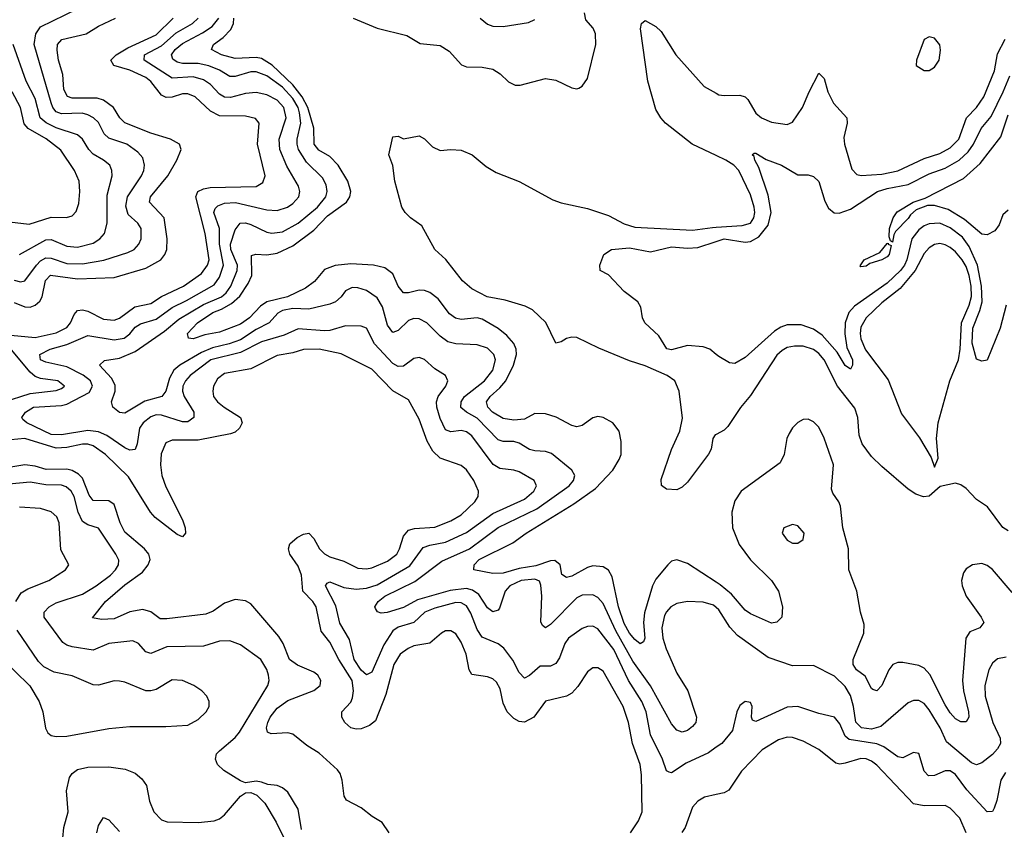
# Model space of a CAD drawing. Header units: inches. Extents: x 1308407 to 1441228, y 959628 to 1036311.
# Tile 480 of 656: x 1397351 to 1401095, y 982423 to 985504. Entities that reach past the tile are written whole.
import ezdxf

# ---------------------------------------------------------------- set-up
doc = ezdxf.new("R2010")
doc.units = ezdxf.units.IN
doc.header["$MEASUREMENT"] = 0
doc.layers.add('B3998', color=7, linetype='Continuous')
doc.layers.add('B4908', color=7, linetype='Continuous')

msp = doc.modelspace()

# ---------------------------------------------------------------- linework, layer by layer
at = {"layer": 'B3998', "color": 5}
for points, elevation in [([(1397330, 984512.6), (1397353.2, 984506.8), (1397370, 984510.1), (1397414, 984570), (1397430, 984586.3), (1397450, 984597.3), (1397470, 984597), (1397530, 984576.5), (1397590, 984574.4), (1397670.5, 984589.5), (1397762.2, 984617.8), (1397786.2, 984630), (1397804.3, 984650), (1397812.8, 984670), (1397812.7, 984710), (1397800.6, 984730), (1397763.3, 984763.3), (1397753.9, 984793.9), (1397761.3, 984830), (1397814.3, 984910), (1397822.6, 984930), (1397825.5, 984950), (1397818.6, 984978.6), (1397800.4, 985000.4), (1397757.7, 985030), (1397690, 985053.8), (1397672.5, 985070), (1397650, 985112.9), (1397631.8, 985130), (1397610, 985142.3), (1397588.8, 985148.8), (1397510, 985145.7), (1397490, 985153.5), (1397476.5, 985170), (1397470, 985187.8), (1397406.2, 985410), (1397412, 985450), (1397430, 985476.9), (1397570, 985545.3)], 2940), ([(1398619.1, 985510), (1398710, 985471.8), (1398823.4, 985443.4), (1398873.7, 985413.7), (1398950, 985405.2), (1398984.5, 985384.5), (1399031.6, 985331.6), (1399050, 985324.6), (1399110, 985323.9), (1399150, 985315.3), (1399177.9, 985297.9), (1399210, 985267.2), (1399234.9, 985254.9), (1399254.7, 985254.7), (1399350, 985280.7), (1399390, 985274.4), (1399450, 985245.3), (1399470, 985240.4), (1399477.1, 985242.9), (1399490, 985250.5), (1399510, 985280.7), (1399542.1, 985410), (1399540.8, 985450), (1399531.2, 985471.2), (1399503.7, 985503.7), (1399498.5, 985530)], 2820), ([(1397316.9, 984303.1), (1397410, 984294.7), (1397490, 984313), (1397530, 984333), (1397544.3, 984350), (1397557.5, 984382.5), (1397570, 984397.9), (1397590, 984399.9), (1397610, 984394.7), (1397670, 984364.2), (1397710, 984360.3), (1397730, 984368.3), (1397789, 984411), (1397850, 984423.9), (1397890, 984450.7), (1397974, 984490), (1398042.3, 984537.7), (1398065.1, 984570), (1398070.8, 984590), (1398055.9, 984690), (1398021, 984830), (1398028.6, 984850), (1398050, 984860.5), (1398075.1, 984864.9), (1398250.3, 984869.7), (1398275.1, 984884.9), (1398284.5, 984910), (1398254.7, 985030), (1398261.8, 985110), (1398247.6, 985127.6), (1398210, 985136.7), (1398110, 985138.3), (1398076.3, 985156.3), (1398018, 985210), (1397990, 985221.5), (1397970, 985222.4), (1397930, 985209.5), (1397907.5, 985207.6), (1397890, 985216.7), (1397850, 985268.9), (1397830, 985284), (1397770, 985311.7), (1397708.7, 985330), (1397697, 985350), (1397717.5, 985370), (1397762.5, 985397.5), (1397870, 985446.4), (1397935, 985510)], 2880), ([(1397330, 984427.9), (1397370, 984411.2), (1397390, 984410.5), (1397410, 984417.1), (1397427.5, 984432.5), (1397435.7, 984450), (1397448.6, 984511.4), (1397468.4, 984531.6), (1397570, 984517.4), (1397710, 984522.6), (1397830, 984558.7), (1397886.9, 984590), (1397902.9, 984610), (1397909.9, 984630), (1397912.2, 984670), (1397899.9, 984750), (1397843.9, 984810), (1397847.6, 984830), (1397914.4, 984910), (1397948.7, 984970), (1397964.2, 985010), (1397958, 985030), (1397924, 985050), (1397850, 985072.4), (1397751.2, 985111.2), (1397732.1, 985130), (1397708.1, 985170), (1397670, 985197.7), (1397645.7, 985205.7), (1397550, 985204.8), (1397531.9, 985211.9), (1397518.2, 985238.2), (1397515, 985295), (1397497.7, 985350), (1397492.6, 985387.4), (1397493.9, 985410), (1397511.1, 985428.9), (1397603.8, 985450), (1397650, 985479.2), (1397715.4, 985510)], 2920), ([(1400000, 982735.3), (1399970, 982714.3), (1399884.8, 982675.2), (1399830, 982637.8), (1399820.2, 982640.2), (1399810, 982645.6), (1399795.7, 982690), (1399750, 982783.1), (1399733.8, 982870), (1399716.9, 982910), (1399665.8, 982990), (1399610, 983107.8), (1399550, 983186), (1399530, 983195.9), (1399510, 983195.3), (1399490, 983187.5), (1399437.7, 983150), (1399424.2, 983130), (1399403.7, 983076.3), (1399390, 983053.6), (1399370, 983044.5), (1399330, 983043.7), (1399290, 983008.9), (1399270, 982998.7), (1399250, 983019.8), (1399226.4, 983066.4), (1399192.3, 983112.3), (1399170, 983129.2), (1399110, 983153.9), (1399090, 983183.2), (1399066.3, 983246.3), (1399050, 983273.3), (1399030, 983285.6), (1399010, 983286.5), (1398930, 983265.1), (1398891, 983250), (1398849.4, 983210.6), (1398790, 983192.2), (1398770, 983178.1), (1398735.3, 983124.7), (1398690, 983021), (1398670, 983011.5), (1398650, 983029.3), (1398623.3, 983070), (1398605, 983145), (1398568.3, 983208.3), (1398553.5, 983273.5), (1398514, 983350), (1398520.2, 983359.8), (1398530, 983364.5), (1398583.6, 983343.6), (1398630, 983336.7), (1398670, 983340.4), (1398710, 983354.1), (1398833.9, 983426.1), (1398885, 983495), (1398910, 983504.7), (1398970, 983516.3), (1399050, 983552.9), (1399150, 983625.3), (1399270, 983679.5), (1399305.9, 983710), (1399316, 983730), (1399307.6, 983750), (1399250, 983783.6), (1399230, 983790.5), (1399176.4, 983796.4), (1399151.9, 983811.9), (1399070, 983920.4), (1399050, 983936.2), (1399030, 983941.1), (1398990, 983935.4), (1398970, 983943.7), (1398950, 983986.2), (1398937.6, 984030), (1398936.4, 984050), (1398942.2, 984070), (1398971.4, 984110), (1398978.8, 984130), (1398969.7, 984150), (1398930, 984176), (1398890, 984211.5), (1398870, 984219), (1398850, 984214.8), (1398810, 984185.5), (1398790, 984184.6), (1398770, 984195.5), (1398699.9, 984270), (1398670, 984329.8), (1398650, 984337.7), (1398590, 984338.8), (1398530, 984321.1), (1398510, 984319.7), (1398410, 984327.4), (1398356, 984304), (1398270, 984278.8), (1398190, 984238), (1398077.3, 984210), (1397998.7, 984150), (1397981.4, 984130), (1397971.6, 984110), (1397970.5, 984090), (1397976, 984070), (1398012.4, 984010), (1398012.7, 983990), (1397990, 983974.1), (1397970, 983973.2), (1397890, 983999.2), (1397870, 983999.9), (1397850, 983993.3), (1397820.1, 983970), (1397805.9, 983950), (1397797.9, 983890), (1397790, 983868.7), (1397770, 983865.5), (1397750, 983875), (1397681.5, 983921.5), (1397650, 983936), (1397610, 983940.2), (1397510, 983924.9), (1397470, 983926), (1397378, 983970), (1397362.3, 983982.3), (1397358.5, 983990), (1397372.2, 984010), (1397403.5, 984030), (1397510, 984036.5), (1397530, 984041.5), (1397614.3, 984085.7), (1397628.2, 984110), (1397619.5, 984130), (1397591.5, 984151.5), (1397530, 984183.6), (1397450, 984201.1), (1397430, 984209.4), (1397426.8, 984230), (1397466.6, 984250), (1397530, 984267.7), (1397610, 984302.5), (1397710, 984285.8), (1397747.9, 984292.1), (1397770, 984309.1), (1397790, 984333.8), (1397810, 984347.3), (1397870, 984364.4), (1397930, 984409.1), (1397984.8, 984435.2), (1398090, 984495.4), (1398110, 984524.3), (1398126, 984570), (1398111.2, 984650), (1398110, 984710), (1398089.3, 984770), (1398094.1, 984785.9), (1398103.8, 984796.2), (1398130, 984805.6), (1398171.2, 984808.8), (1398290, 984780.1), (1398330, 984777.6), (1398369.8, 984790), (1398390, 984804.8), (1398411.7, 984830), (1398416.1, 984850), (1398411.1, 984870), (1398367, 984947), (1398339.9, 985010), (1398337.5, 985050), (1398364.2, 985130), (1398355.4, 985170), (1398330, 985198.2), (1398290, 985217.9), (1398250, 985226.5), (1398210, 985223), (1398151.9, 985208.1), (1398130, 985209.6), (1398110, 985221.1), (1398077, 985257), (1398050, 985274.8), (1398010, 985286.9), (1397930, 985281.4), (1397823.7, 985350), (1397825.8, 985370), (1397890, 985404.7), (1397946.2, 985453.8), (1398008.1, 985490), (1398029.9, 985510)], 2860), ([(1400000, 983267.4), (1399990, 983276.1), (1399950, 983287.8), (1399890, 983290.6), (1399850, 983282.9), (1399827.5, 983270), (1399810, 983250.8), (1399803.5, 983236.5), (1399792.9, 983190), (1399796.3, 983150), (1399809.7, 983110), (1399850, 983016.8), (1399892.3, 982950), (1399925, 982850), (1399921.6, 982830), (1399910, 982814), (1399890, 982799.2), (1399870, 982792.9), (1399850, 982800.7), (1399830, 982824.1), (1399749.2, 982969.2), (1399683, 983063), (1399618.5, 983178.5), (1399570, 983282.1), (1399550, 983305.8), (1399530, 983315.8), (1399490, 983314.4), (1399470, 983304.7), (1399370, 983202.8), (1399350, 983189.8), (1399339.2, 983199.2), (1399333, 983213), (1399336.2, 983310), (1399332.9, 983352.9), (1399327.1, 983367.1), (1399310, 983375.1), (1399257.6, 983370), (1399215.1, 983350), (1399197.6, 983330), (1399174.9, 983265.1), (1399170, 983257.7), (1399150, 983250.6), (1399130, 983266.5), (1399096.6, 983316.6), (1399073, 983333.1), (1399050, 983339.1), (1398988, 983332), (1398863.1, 983296.9), (1398810, 983267.7), (1398747.7, 983247.7), (1398725.6, 983245.6), (1398711.4, 983251.4), (1398703.8, 983263.8), (1398701.1, 983270), (1398714, 983290), (1398739.9, 983310), (1398853.7, 983366.3), (1398956.2, 983443.8), (1399061.2, 983490), (1399170, 983571.1), (1399317.5, 983642.5), (1399440.8, 983730), (1399457.5, 983750), (1399462.3, 983770), (1399450.8, 983790), (1399373.1, 983853.1), (1399350, 983861.2), (1399310, 983863.1), (1399290, 983868.9), (1399250, 983892.6), (1399230, 983899.2), (1399190, 983899), (1399170, 983905.7), (1399090, 983987.8), (1399050.5, 984010), (1399028.6, 984028.6), (1399029.5, 984050), (1399042.4, 984070), (1399118.1, 984130), (1399149.9, 984170), (1399160.4, 984210), (1399154.1, 984230), (1399130, 984253.6), (1399090, 984266.9), (1399010, 984270.9), (1398978.4, 984278.4), (1398950, 984299.2), (1398899, 984350), (1398870, 984365.5), (1398850, 984366.9), (1398830, 984359.9), (1398790, 984321), (1398770, 984313.5), (1398750, 984341.5), (1398730.8, 984410.8), (1398710, 984445.9), (1398670, 984474), (1398636.4, 984483.6), (1398615.6, 984484.4), (1398590, 984472.4), (1398573.8, 984450), (1398551.2, 984430), (1398530, 984421.8), (1398450, 984403.1), (1398390, 984405.4), (1398350, 984397.5), (1398332.5, 984387.5), (1398299.8, 984350), (1398250, 984324.8), (1398190, 984285.5), (1398147.8, 984270), (1398084.3, 984255.7), (1398042.7, 984237.3), (1397959.9, 984190), (1397936.7, 984170), (1397920.5, 984139.5), (1397907, 984090), (1397891.6, 984070), (1397827, 984053), (1397750, 984006.3), (1397730, 984008.9), (1397704.7, 984030), (1397699.8, 984050), (1397714.4, 984090), (1397713.6, 984113.6), (1397700.4, 984140.4), (1397654.5, 984190), (1397673, 984207), (1397730, 984216.6), (1397790, 984241.9), (1397901.6, 984318.4), (1397955.4, 984364.6), (1398050, 984420.6), (1398118.5, 984450), (1398135.7, 984464.3), (1398153.2, 984490), (1398177.5, 984550), (1398179.2, 984570), (1398154.3, 984630), (1398152.8, 984650), (1398170, 984704.2), (1398189.8, 984730), (1398210, 984731), (1398230, 984724.9), (1398290, 984696.1), (1398310, 984691.6), (1398350, 984696.6), (1398410, 984729.3), (1398483.9, 984790), (1398515.2, 984830), (1398520.1, 984850), (1398516.2, 984876.2), (1398502.8, 984902.8), (1398441.9, 984961.9), (1398411.3, 985010), (1398405.4, 985030), (1398405.9, 985050), (1398420.5, 985110), (1398414.6, 985150), (1398409.3, 985170), (1398390, 985204.3), (1398350, 985247.4), (1398290, 985290.8), (1398250, 985305.2), (1398230, 985305), (1398170, 985287.3), (1398150, 985287.3), (1398110, 985312), (1398070, 985328.6), (1398030, 985336.9), (1397970, 985337.8), (1397950, 985342.8), (1397933.2, 985353.2), (1397928.1, 985370), (1397942.6, 985390), (1397970, 985413.1), (1398046.5, 985453.5), (1398082.2, 985477.8), (1398107.5, 985510)], 2840), ([(1400000, 983363.3), (1399890, 983434.8), (1399850, 983449.2), (1399830, 983443.4), (1399816.1, 983430), (1399770, 983374.6), (1399757.1, 983350), (1399726.9, 983246.9), (1399723.4, 983210), (1399728, 983150), (1399723.5, 983136.5), (1399710, 983128.6), (1399690, 983144.9), (1399670, 983169.9), (1399650, 983206.7), (1399627.9, 983270), (1399604, 983384), (1399590, 983409.9), (1399570, 983422.3), (1399530, 983425.4), (1399510, 983419.4), (1399450, 983387), (1399430, 983381.6), (1399413.1, 983393.1), (1399406.3, 983430), (1399386.3, 983446.3), (1399370, 983445.5), (1399313.7, 983426.3), (1399250, 983415.5), (1399190, 983398.1), (1399150, 983396.7), (1399078.4, 983410), (1399079.4, 983430), (1399097.8, 983450), (1399226.3, 983513.7), (1399277.1, 983550), (1399458.1, 983661.9), (1399540, 983720), (1399606.3, 983790), (1399631.2, 983830), (1399637.7, 983850), (1399638.7, 983898.7), (1399630, 983938.4), (1399606.3, 983970), (1399570, 983990.8), (1399550, 983994.2), (1399530, 983988.5), (1399490, 983959.3), (1399470, 983954.4), (1399450, 983960.2), (1399391.2, 983991.2), (1399350, 984004.3), (1399310, 984005.4), (1399270, 983984.5), (1399230, 983979.9), (1399190, 983986.2), (1399149, 984010), (1399130.9, 984030), (1399126.1, 984050), (1399139.4, 984070), (1399177.1, 984102.9), (1399199.8, 984130), (1399229, 984190), (1399239.9, 984230), (1399239.5, 984250), (1399230, 984272.1), (1399202.9, 984302.9), (1399170, 984328.5), (1399110, 984363.9), (1399090, 984369.5), (1399030, 984363.3), (1399008, 984368), (1398984.8, 984384.8), (1398942, 984442), (1398910, 984465.6), (1398890, 984473.6), (1398870, 984474.8), (1398830, 984464.3), (1398810, 984464.3), (1398790.5, 984490), (1398770, 984536.8), (1398739.9, 984559.9), (1398696, 984570), (1398610, 984575.6), (1398550, 984568.9), (1398510, 984553.7), (1398472.1, 984507.9), (1398438.1, 984481.9), (1398369.4, 984450), (1398290, 984429.9), (1398266.4, 984413.6), (1398224.3, 984370), (1398190, 984345.9), (1398110, 984314.5), (1398054.8, 984305.2), (1398010, 984289.9), (1397992.1, 984292.1), (1397989.1, 984310), (1398027.4, 984350), (1398085.2, 984390), (1398118, 984402), (1398156.5, 984423.5), (1398187.7, 984452.3), (1398219.7, 984500.3), (1398233.4, 984530), (1398232.9, 984607.1), (1398248.5, 984611.5), (1398290, 984609.1), (1398330, 984615.6), (1398390, 984642.9), (1398470, 984702.9), (1398521.9, 984758.1), (1398594.2, 984810), (1398606.2, 984830), (1398609.5, 984850), (1398598.6, 984890), (1398562.1, 984950), (1398530, 984983.4), (1398487.8, 985007.8), (1398470.3, 985030), (1398468.9, 985091.1), (1398446, 985170), (1398425.4, 985210), (1398390, 985255.6), (1398310.9, 985330.9), (1398270, 985355.7), (1398250, 985360.7), (1398170, 985356.8), (1398118.5, 985370), (1398080.8, 985390), (1398087.6, 985410), (1398124, 985436), (1398153.1, 985466.9), (1398163.4, 985490), (1398164.8, 985510)], 2820), ([(1399101.5, 985510), (1399130, 985486.5), (1399150, 985479.8), (1399190, 985478.3), (1399286.4, 985493.6), (1399310, 985504.9)], 2840), ([(1400000, 984986.9), (1399907.9, 985030), (1399806.5, 985110), (1399788.7, 985130), (1399770, 985162), (1399740.1, 985270), (1399711.4, 985468.6), (1399715.1, 985490), (1399730, 985500.4), (1399770, 985478.3), (1399790, 985459), (1399845.6, 985370), (1399953.8, 985250), (1400000, 985224.1)], 2780), ([(1397350, 984610.7), (1397450, 984665.7), (1397470, 984667.1), (1397530, 984642.5), (1397570, 984638.7), (1397630, 984653.8), (1397656, 984670), (1397673.2, 984690), (1397683.2, 984730), (1397683.8, 984836.2), (1397702.9, 984910), (1397701.7, 984930), (1397693.3, 984950), (1397670, 984969.9), (1397630, 984992.7), (1397614.1, 985010), (1397589.9, 985049.9), (1397570, 985066.1), (1397490, 985092.3), (1397451.5, 985111.5), (1397428.3, 985130), (1397410, 985204.4), (1397375.9, 985270), (1397325.7, 985410)], 2960), ([(1397290, 984737.7), (1397386.3, 984726.3), (1397470, 984753.2), (1397529.1, 984750.9), (1397550, 984757.2), (1397566.1, 984773.9), (1397575.8, 984804.2), (1397579.9, 984850), (1397576.5, 984890), (1397558.6, 984930), (1397506.9, 985006.9), (1397451, 985051), (1397383.4, 985090), (1397367.3, 985107.3), (1397354, 985170), (1397322, 985230)], 2980), ([(1400000, 983926), (1399996.1, 983923.9), (1399987.1, 983910), (1399980.9, 983870), (1399970, 983850.7), (1399890, 983744.8), (1399870, 983725.1), (1399850, 983715.6), (1399810, 983717), (1399791.6, 983731.6), (1399790, 983754.8), (1399830, 983868.9), (1399861.2, 983938.8), (1399871.7, 983988.3), (1399859.2, 984090), (1399842.8, 984130), (1399813.4, 984150), (1399730, 984186.9), (1399670, 984205.8), (1399553.5, 984253.5), (1399470, 984294.4), (1399450, 984296.1), (1399430, 984291.3), (1399410, 984278.7), (1399390, 984272.9), (1399351.7, 984351.7), (1399300.5, 984400.5), (1399273.7, 984413.7), (1399197, 984437), (1399129, 984449), (1399070, 984479.3), (1399034.2, 984510), (1398971, 984591), (1398929.5, 984630), (1398880.1, 984720.1), (1398837.4, 984750), (1398816.3, 984770), (1398804.2, 984790), (1398776.8, 984890), (1398769.8, 984949.8), (1398755.1, 984990), (1398770, 985058), (1398790, 985061), (1398810, 985050.8), (1398870, 985062), (1398890, 985050.6), (1398920.2, 985020.2), (1398950, 985006.4), (1398990, 985010.3), (1399030, 985007.4), (1399072, 984990), (1399125.3, 984945.3), (1399162.8, 984922.8), (1399250, 984888), (1399378.3, 984818.3), (1399410, 984806.6), (1399510, 984785.7), (1399590, 984758.6), (1399650, 984727.5), (1399690, 984714.1), (1399910, 984702.9), (1399986.2, 984713.8), (1400000, 984714.7)], 2780), ([(1400000, 984230.2), (1399976, 984250), (1399950, 984258.9), (1399890, 984264.7), (1399830, 984247.8), (1399811.5, 984251.5), (1399781, 984301), (1399728.7, 984350), (1399719, 984370), (1399713.2, 984410), (1399701.2, 984430), (1399649, 984470), (1399590, 984532.7), (1399558, 984550), (1399557.2, 984570), (1399572.3, 984610), (1399601.2, 984630), (1399670, 984635.7), (1399750, 984620.4), (1399830, 984639.5), (1399890, 984635), (1399930, 984637.2), (1400000, 984660)], 2760), ([(1397288.1, 984048.1), (1397390, 984082.1), (1397490, 984092.5), (1397510, 984100.2), (1397520.7, 984110), (1397495.8, 984130), (1397430, 984138.2), (1397410, 984146.2), (1397390, 984162.2), (1397300.5, 984270)], 2880), ([(1399673.6, 982410), (1399704, 982456), (1399717.9, 982490), (1399715.5, 982630), (1399710.4, 982670), (1399681.3, 982750), (1399665.9, 982830), (1399645.8, 982890), (1399570, 983024.8), (1399550, 983037.8), (1399530, 983037.6), (1399510, 983023.1), (1399473.9, 982966.1), (1399450, 982940.8), (1399430, 982929.9), (1399350, 982911.5), (1399306.5, 982850), (1399270, 982831.1), (1399250, 982833.7), (1399230, 982845.1), (1399204.8, 982870), (1399190, 982903.5), (1399177.9, 982957.9), (1399163.5, 982983.5), (1399150, 982995.6), (1399130, 983003.6), (1399070, 983012.7), (1399060.2, 983030), (1399048.2, 983090), (1399030, 983134.8), (1399010, 983166.8), (1398990, 983179), (1398970, 983178.3), (1398954.6, 983170), (1398910, 983131.8), (1398850, 983121.7), (1398828.1, 983111.9), (1398798, 983090), (1398773.8, 983050), (1398743.6, 982936.4), (1398703.6, 982836.4), (1398681.6, 982818.4), (1398650, 982806.1), (1398630, 982804), (1398610, 982809.9), (1398587.8, 982830), (1398575.8, 982850), (1398575.9, 982864.1), (1398576.1, 982870), (1398610, 982906.5), (1398616.6, 982923.4), (1398620.6, 982950), (1398615.5, 982990), (1398564, 983070), (1398530, 983134.8), (1398497.1, 983177.1), (1398477.9, 983270), (1398465.4, 983290), (1398427.5, 983330), (1398423.1, 983390), (1398410, 983425.2), (1398378, 983470), (1398372.4, 983490), (1398378.1, 983510), (1398406, 983534), (1398430, 983546.7), (1398450, 983550.2), (1398469.6, 983529.6), (1398490.8, 983490), (1398510, 983471.4), (1398530, 983460.1), (1398583.9, 983443.9), (1398637.2, 983417.2), (1398670, 983414.2), (1398690, 983418.5), (1398750, 983443.4), (1398784.5, 983470), (1398795.3, 983490), (1398810, 983538.2), (1398830, 983561.1), (1398851.7, 983568.3), (1398930, 983573.3), (1398990, 983597), (1399030, 983619.3), (1399082.3, 983670), (1399094, 983690), (1399095.8, 983710), (1399078, 983750), (1399050, 983790.8), (1399030, 983807.2), (1398950, 983835.9), (1398922.1, 983862.1), (1398899.8, 983899.8), (1398870, 983983.9), (1398830, 984058), (1398770, 984092.2), (1398690, 984174.1), (1398572.9, 984232.9), (1398490, 984250.9), (1398430.4, 984249.6), (1398390, 984236), (1398330, 984225.9), (1398230, 984175.2), (1398130, 984157.1), (1398102.8, 984137.2), (1398087.9, 984110), (1398084.8, 984090), (1398087.9, 984070), (1398102.7, 984050), (1398127.8, 984030), (1398191.1, 983990), (1398197.1, 983970), (1398186.5, 983950), (1398170, 983934.2), (1398152.4, 983927.6), (1398030, 983903.5), (1397930, 983904.4), (1397906.3, 983893.7), (1397888.5, 983851.5), (1397885.7, 983810), (1397890.8, 983770), (1397906.9, 983726.9), (1397970, 983600.3), (1397980.2, 983570), (1397981.1, 983550), (1397970, 983535.6), (1397950, 983545.6), (1397866.2, 983610), (1397847.9, 983630), (1397764.6, 983764.6), (1397676.7, 983850), (1397630, 983882.1), (1397610, 983888.6), (1397590, 983888.2), (1397530, 983876.3), (1397490, 983874), (1397370, 983910.2), (1397290, 983902.7)], 2880), ([(1398756, 982410), (1398729.8, 982449.8), (1398691.8, 982471.8), (1398650, 982505.1), (1398594.1, 982534.1), (1398584.4, 982550), (1398577.5, 982610), (1398570, 982635.1), (1398559.8, 982650), (1398490, 982713.4), (1398442.6, 982742.6), (1398390, 982785.3), (1398370, 982790.7), (1398306.6, 982786.6), (1398293.4, 982793.4), (1398289.3, 982809.3), (1398293.9, 982830), (1398302.8, 982850), (1398330, 982884.4), (1398370, 982913.4), (1398468.8, 982951.2), (1398493.4, 982970), (1398496.3, 982990), (1398484.7, 983010), (1398470, 983021.3), (1398407.6, 983047.6), (1398376.2, 983070), (1398352.6, 983130), (1398336.8, 983156.9), (1398230, 983281.1), (1398210, 983292.7), (1398170, 983297.3), (1398130, 983283.7), (1398086.8, 983253.2), (1398058.7, 983241.3), (1397910, 983224), (1397884.8, 983224.8), (1397850, 983251), (1397819.1, 983259.1), (1397769.4, 983250.6), (1397710, 983224.2), (1397661.7, 983221.6), (1397627.6, 983227.6), (1397676.7, 983290), (1397750, 983353.3), (1397818.2, 983401.8), (1397839.7, 983430), (1397846.7, 983450), (1397841.8, 983470), (1397825.4, 983490), (1397750, 983553.6), (1397732.3, 983590), (1397710, 983659.2), (1397690, 983673.1), (1397630, 983674.5), (1397614.3, 983694.3), (1397590, 983758.8), (1397574.8, 983774.8), (1397550, 983788.7), (1397530, 983793.4), (1397452, 983792), (1397410, 983805.2), (1397370, 983810.5), (1397310, 983799.9)], 2920), ([(1398422.7, 982422.7), (1398410, 982499.3), (1398370, 982565.2), (1398350, 982580.7), (1398330, 982589.5), (1398294, 982594), (1398270, 982602.7), (1398250, 982606), (1398210, 982600.7), (1398190, 982607.6), (1398127.2, 982647.2), (1398103.5, 982670), (1398095.7, 982690), (1398099.8, 982710), (1398110, 982722.2), (1398170, 982773), (1398186.5, 982793.5), (1398294.8, 982970), (1398299.4, 982990), (1398297, 983010), (1398290, 983031.3), (1398267.2, 983070), (1398190, 983125.6), (1398150, 983140.3), (1398110, 983139.1), (1398050, 983120.6), (1397910, 983117.5), (1397850, 983092), (1397830, 983098.5), (1397802.4, 983130), (1397780.9, 983140.9), (1397690, 983129.9), (1397630, 983105), (1397550, 983118.1), (1397530, 983123.9), (1397514.6, 983134.6), (1397443.9, 983230), (1397443.7, 983250), (1397462.9, 983270), (1397490, 983284.7), (1397590, 983318.4), (1397642, 983350), (1397696.6, 983390), (1397715.2, 983410), (1397726.8, 983430), (1397727.3, 983447.3), (1397716.7, 983470), (1397650, 983569.8), (1397610, 983581.5), (1397590, 983594), (1397572.9, 983630), (1397557.5, 983690), (1397546.3, 983710), (1397526.9, 983726.9), (1397510, 983732.8), (1397450, 983734.4), (1397390, 983744.1), (1397310, 983736.4)], 2940), ([(1397336.4, 983290), (1397356.8, 983323.2), (1397381.4, 983338.6), (1397462, 983370), (1397525.1, 983410), (1397537, 983430), (1397507.3, 983487.3), (1397500.6, 983590), (1397492.2, 983612.2), (1397470.8, 983630.8), (1397430, 983643.8), (1397350, 983648.5)], 2960), ([(1397217.2, 983137.2), (1397389.3, 982969.3), (1397424.9, 982910), (1397438.9, 982870), (1397448.5, 982808.5), (1397457.3, 982790), (1397470, 982780.5), (1397490, 982775.8), (1397530, 982778.3), (1397690, 982807.2), (1397770, 982814.9), (1397905.9, 982814.1), (1397990, 982819.6), (1398030, 982841.7), (1398059.7, 982870), (1398071.1, 982890), (1398071.1, 982910), (1398063, 982930), (1398043.6, 982950), (1398013.3, 982970), (1397970, 982989.8), (1397930, 982992.4), (1397870, 982955.6), (1397850, 982950.8), (1397830, 982950.8), (1397750, 982983.5), (1397730, 982987.1), (1397710, 982988.4), (1397650, 982971.8), (1397630, 982973.6), (1397550, 983007.6), (1397481.4, 983021.4), (1397442, 983042), (1397421.7, 983061.7), (1397341, 983181)], 2960), ([(1397514.3, 982390), (1397519.1, 982430), (1397535.4, 982490), (1397528.5, 982570), (1397540.3, 982619.8), (1397550, 982635.6), (1397570, 982650.8), (1397610, 982659.8), (1397690, 982661.2), (1397752.4, 982652.4), (1397790, 982636.5), (1397815.7, 982615.7), (1397832.6, 982590), (1397844, 982530), (1397860.9, 982490), (1397890, 982458.9), (1397911.2, 982451.2), (1398030, 982448.7), (1398090, 982456), (1398110, 982463.2), (1398130, 982478.5), (1398190, 982548.8), (1398210, 982561.6), (1398230, 982563), (1398252.8, 982552.8), (1398282.6, 982522.6), (1398326.4, 982450), (1398365.5, 982370)], 2940), ([(1400000, 982555.4), (1399955, 982545), (1399930, 982529.8), (1399910, 982507.8), (1399881.1, 982430), (1399869.4, 982410.6)], 2880), ([(1397644.1, 982410), (1397650, 982438.4), (1397670, 982468.5), (1397690, 982459.6), (1397730, 982415.2)], 2920)]:
    msp.add_lwpolyline(points, dxfattribs=dict(at, elevation=elevation))
at = {"layer": 'B4908', "color": 5}
for points, elevation in [([(1400000, 985224.1), (1400010, 985218.5), (1400030, 985215), (1400090, 985216.9), (1400110.2, 985210.2), (1400120.5, 985200.5), (1400150, 985148), (1400172, 985130), (1400210, 985113.5), (1400270, 985105.8), (1400290, 985113.6), (1400328.1, 985170), (1400353.1, 985230), (1400390, 985300.7), (1400410, 985280.7), (1400424.1, 985230), (1400445.8, 985185.8), (1400496.5, 985130), (1400498, 985110), (1400484.6, 985055.4), (1400487.1, 985030), (1400515, 984935), (1400534.4, 984914.4), (1400550.7, 984910.7), (1400630, 984915.9), (1400690, 984928.8), (1400790, 984976), (1400850, 984994.6), (1400890, 985015.8), (1400921.8, 985050), (1400951.7, 985130), (1400990, 985170.1), (1401017, 985210), (1401057.5, 985310), (1401070, 985374.7), (1401098.6, 985430)], 2780), ([(1400000, 984660), (1400030, 984669.7), (1400110, 984657.5), (1400130, 984659.9), (1400162.3, 984677.7), (1400197.6, 984722.4), (1400208.2, 984770), (1400196.8, 984836.8), (1400161.9, 984941.9), (1400146.2, 984970), (1400144, 984984), (1400136, 984990), (1400143.5, 984996.5), (1400150, 984996.5), (1400190, 984971.6), (1400248, 984950), (1400310, 984913.7), (1400350, 984914), (1400370, 984907), (1400390, 984888.4), (1400413.4, 984813.4), (1400427, 984787), (1400448.9, 984768.9), (1400467.8, 984767.8), (1400510, 984783.3), (1400613.3, 984850), (1400650, 984861.9), (1400730, 984877.5), (1400810, 984917.4), (1400870, 984938.5), (1400924, 984970), (1400958.5, 985001.5), (1400978.5, 985030), (1401007.2, 985090), (1401044.9, 985135.2), (1401090.5, 985229.5), (1401117, 985290)], 2760), ([(1401110, 984779), (1401090, 984761.2), (1401076, 984724), (1401058.9, 984701.1), (1401030, 984685.6), (1401010, 984688.2), (1400943.6, 984743.6), (1400881.6, 984781.5), (1400830, 984797.4), (1400803, 984797), (1400760.1, 984779.9), (1400738.6, 984761.4), (1400730, 984747.2), (1400682, 984698), (1400674.7, 984685.3), (1400670, 984658), (1400662, 984662), (1400658, 984678), (1400658.9, 984710), (1400673.3, 984750), (1400687.5, 984772.5), (1400748.6, 984810), (1400794.6, 984825.4), (1400940.1, 984899.9), (1401003.5, 984956.5), (1401081.8, 985058.2), (1401110, 985142)], 2740), ([(1400000, 984714.7), (1400098.9, 984721.1), (1400130, 984730.2), (1400143.1, 984750), (1400146.9, 984770), (1400144, 984790), (1400130, 984837.2), (1400086.3, 984930), (1400067.2, 984950), (1400036.2, 984970), (1400000, 984986.9)], 2780), ([(1401102.8, 984417.3), (1401079.9, 984330), (1401030, 984208.2), (1401010, 984204.5), (1400990, 984212.3), (1400973.6, 984273.6), (1400975.5, 984330), (1401002.9, 984397.1), (1401010.8, 984430), (1401008.7, 984490), (1400993.1, 984570), (1400961.1, 984641.1), (1400936, 984676), (1400890, 984712.4), (1400850, 984729.3), (1400810, 984727.7), (1400790, 984719.6), (1400770, 984704.5), (1400744.3, 984670), (1400724.3, 984590), (1400716.4, 984570), (1400700.5, 984550), (1400650, 984501.1), (1400525.7, 984414.3), (1400504.6, 984390), (1400490.6, 984350), (1400489.1, 984309.1), (1400496.8, 984256.8), (1400517.7, 984210), (1400518.5, 984190), (1400510, 984174), (1400490, 984188.4), (1400459.5, 984239.5), (1400403.2, 984303.2), (1400370, 984327), (1400323.3, 984343.3), (1400270, 984342.7), (1400245.8, 984334.2), (1400221.7, 984318.3), (1400110, 984218.2), (1400070, 984195.4), (1400050, 984198.4), (1400010, 984222), (1400000, 984230.2)], 2760), ([(1401110, 983558.5), (1401090, 983572.3), (1401031.1, 983650), (1400990, 983678.8), (1400950, 983719.8), (1400930, 983734), (1400910, 983739.8), (1400851.7, 983728.3), (1400810, 983691.3), (1400787.9, 983687.9), (1400758.9, 983698.9), (1400730, 983717.6), (1400630, 983804), (1400590, 983842.3), (1400555.2, 983890), (1400543.6, 983923.6), (1400537.7, 983990), (1400526.4, 984026.4), (1400460.7, 984110), (1400410, 984209.1), (1400390, 984234), (1400370, 984249.5), (1400330, 984262.3), (1400297.9, 984262.1), (1400270, 984256.2), (1400250, 984245.6), (1400230, 984226.9), (1400130, 984074.6), (1400091.9, 984028.1), (1400043.7, 983956.3), (1400030, 983942.5), (1400000, 983926)], 2780), ([(1401124.9, 983324.9), (1401050, 983411.7), (1401030, 983427.6), (1401010, 983434.5), (1400974.9, 983430), (1400950, 983414.6), (1400940.2, 983399.8), (1400932.3, 983370), (1400935.3, 983350), (1400950.1, 983310), (1401007.7, 983230), (1401016.9, 983210), (1401002.4, 983190), (1400964.7, 983175.3), (1400948.7, 983150), (1400936.2, 982990), (1400939.7, 982950), (1400959.4, 982870), (1400960.1, 982850), (1400950, 982832.1), (1400930, 982832.2), (1400910, 982843.6), (1400890, 982866), (1400870, 982896.3), (1400812, 983012), (1400790, 983036.3), (1400770, 983046.1), (1400710, 983058.1), (1400690, 983057.7), (1400671.6, 983050), (1400656.6, 983030), (1400630, 982971.1), (1400610, 982949.8), (1400595.9, 982955.9), (1400590, 982959.7), (1400565.8, 983005.8), (1400533, 983030), (1400520.1, 983050), (1400520.4, 983070), (1400560.8, 983170), (1400562.5, 983202.5), (1400548, 983250), (1400534.6, 983330), (1400504.4, 983410), (1400502.8, 983490), (1400481.3, 983570), (1400472.8, 983652.8), (1400466.4, 983670), (1400442.6, 983702.6), (1400437.9, 983717.9), (1400446, 983810), (1400410, 983911.8), (1400390, 983954), (1400370, 983973.7), (1400350, 983984), (1400330, 983983.1), (1400310, 983971.1), (1400290, 983951.1), (1400276.9, 983930), (1400268.6, 983910), (1400258.3, 983850), (1400242.3, 983817.7), (1400094.2, 983710), (1400070, 983672.8), (1400059.1, 983630), (1400061.5, 983570), (1400086.7, 983506.7), (1400130, 983448.5), (1400209.4, 983370), (1400236.3, 983330), (1400252.3, 983270), (1400249.1, 983230), (1400230, 983210.9), (1400210, 983208.3), (1400130, 983243.8), (1400110, 983257.7), (1400057.7, 983317.7), (1400014.1, 983354.1), (1400000, 983363.3)], 2820), ([(1401102.1, 983077.9), (1401070, 983071.4), (1401050, 983055.6), (1401036.1, 983030), (1401021.6, 982970), (1401022.3, 982930), (1401052.2, 982830), (1401080.1, 982770), (1401081.2, 982750), (1401070.1, 982730), (1401050, 982708.5), (1401010, 982676.1), (1400990, 982668.4), (1400970, 982676.3), (1400876, 982756), (1400851.8, 982810), (1400810, 982877.7), (1400790, 982902), (1400770, 982913.5), (1400750, 982913.6), (1400730, 982904.8), (1400625.8, 982814.2), (1400590, 982804.2), (1400551.9, 982810), (1400531.3, 982831.3), (1400522.2, 982890), (1400510, 982932.4), (1400490, 982966.1), (1400450, 983005.6), (1400370, 983046.9), (1400290, 983044.8), (1400197, 983077), (1400081, 983161), (1400052, 983192), (1400010, 983258.6), (1400000, 983267.4)], 2840), ([(1401100.1, 982639.9), (1401082.1, 982610), (1401067.4, 982532.6), (1401056.4, 982503.6), (1401050, 982491.3), (1401030.3, 982489.7), (1400953.4, 982573.4), (1400910, 982632.2), (1400890, 982645.2), (1400870, 982645.6), (1400830, 982628.6), (1400807.1, 982627.1), (1400790, 982644.2), (1400770, 982711.3), (1400750, 982715.1), (1400710, 982695.7), (1400690, 982698.9), (1400636.7, 982736.7), (1400610, 982748.4), (1400504.8, 982764.8), (1400490, 982777.2), (1400470, 982824.6), (1400450, 982849.9), (1400390, 982863.9), (1400310, 982891.1), (1400270, 982887.5), (1400150, 982833.3), (1400138, 982838), (1400133.3, 982850), (1400136.3, 982890), (1400130, 982905.2), (1400110, 982909.4), (1400090, 982894), (1400078, 982870), (1400061, 982799), (1400020.9, 982750), (1400000, 982735.3)], 2860), ([(1400950.4, 982410), (1400925.6, 982465.6), (1400890, 982503.7), (1400870, 982513.4), (1400790, 982512.9), (1400750, 982520.7), (1400610, 982667.1), (1400590, 982682.9), (1400570, 982691.2), (1400550, 982692.6), (1400490, 982674.4), (1400470, 982670.9), (1400455.1, 982675.1), (1400390, 982726.4), (1400330, 982758.1), (1400290, 982773.2), (1400270, 982773.6), (1400236.7, 982763.3), (1400174.3, 982725.6), (1400096.1, 982643.9), (1400047.7, 982572.3), (1400030, 982562.3), (1400000, 982555.4)], 2880)]:
    msp.add_lwpolyline(points, dxfattribs=dict(at, elevation=elevation))
for points, elevation in [([(1400810, 985438.4), (1400790, 985429), (1400761.6, 985350), (1400760.7, 985330), (1400790, 985310.6), (1400810, 985310.6), (1400830, 985323), (1400847.3, 985350), (1400852.5, 985387.5), (1400850, 985408), (1400830, 985434)], 2820), ([(1400850, 984652), (1400830, 984648.6), (1400810, 984635.9), (1400790, 984613.7), (1400756.3, 984550), (1400698.7, 984481.3), (1400630, 984426.4), (1400570.6, 984370), (1400550, 984334), (1400547.4, 984310), (1400550.1, 984290), (1400567.4, 984247.4), (1400653.3, 984133.3), (1400704.3, 984004.3), (1400772.9, 983912.9), (1400817.8, 983837.8), (1400830, 983801), (1400843.9, 983836.1), (1400838.1, 983910), (1400843.2, 983970), (1400887.8, 984130), (1400920.6, 984210), (1400927.2, 984250), (1400932.2, 984350), (1400962.3, 984417.7), (1400970.4, 984450.4), (1400969.3, 984490), (1400961.5, 984530), (1400950, 984565), (1400935.5, 984590), (1400910, 984620.7), (1400890, 984636.7), (1400870, 984647.7)], 2780), ([(1400550, 984564), (1400547.5, 984567.5), (1400562.7, 984590), (1400622, 984618), (1400650, 984652), (1400654, 984654), (1400654, 984650), (1400664.7, 984644.7), (1400656.9, 984610), (1400650, 984602), (1400630, 984589.8), (1400583.4, 984576.6), (1400570, 984565.6)], 2740), ([(1400290, 983583.6), (1400257.3, 983570), (1400250.6, 983550), (1400270, 983523.8), (1400290, 983512.7), (1400310, 983512.7), (1400330, 983525.5), (1400334.3, 983550), (1400310, 983578)], 2840)]:
    msp.add_lwpolyline(points, close=True, dxfattribs=dict(at, elevation=elevation))

doc.saveas('drawing.dxf')
